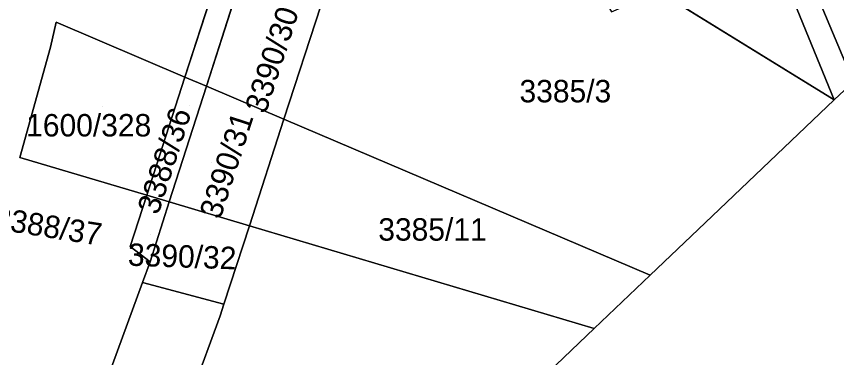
# Model space of a CAD drawing. Extents: x -262715 to -259381, y -1237238 to -1231182.
# Drawn here: x -261658.5 to -261585.3, y -1236858.1 to -1236827.7 of the extents above; entities that cross this region are included whole.
import ezdxf

# ---------------------------------------------------------------- set-up
doc = ezdxf.new("R2010")
doc.units = 0
for name, color, linetype in [('body_kn', 7, 'Continuous'), ('katuz_linie', 7, 'Continuous'), ('kladpar_druhypozemkov', 7, 'Continuous'), ('kladpar_hranice', 7, 'Continuous'), ('kladpar_parcelnecisla', 7, 'Continuous'), ('kladpar_plochy', 7, 'Continuous'), ('kladpar_sipky', 7, 'Continuous'), ('zuob_linie', 7, 'Continuous'), ('zuob_plochy', 7, 'Continuous')]:
    doc.layers.add(name, color=color, linetype=linetype)

msp = doc.modelspace()

# ---------------------------------------------------------------- linework, layer by layer
at = {"layer": 'body_kn'}
for p, q in [((-261654.96, -1236828.19), (-261654.96, -1236828.19)), ((-261655.46, -1236830.41), (-261655.46, -1236830.41)), ((-261643.48, -1236833.08), (-261643.48, -1236833.08)), ((-261643.48, -1236833.08), (-261643.48, -1236833.08)), ((-261641.56, -1236833.9), (-261641.56, -1236833.9)), ((-261641.56, -1236833.9), (-261641.56, -1236833.9)), ((-261585.57, -1236835.12), (-261585.57, -1236835.12)), ((-261585.57, -1236835.12), (-261585.57, -1236835.12)), ((-261634.65, -1236836.85), (-261634.65, -1236836.85)), ((-261634.65, -1236836.85), (-261634.65, -1236836.85)), ((-261658.19, -1236840.26), (-261658.19, -1236840.26)), ((-261646.89, -1236843.62), (-261646.89, -1236843.62)), ((-261646.89, -1236843.62), (-261646.89, -1236843.62)), ((-261644.87, -1236844.22), (-261644.87, -1236844.22)), ((-261644.87, -1236844.22), (-261644.87, -1236844.22)), ((-261597.07, -1236846.07), (-261597.07, -1236846.07)), ((-261637.73, -1236846.34), (-261637.73, -1236846.34)), ((-261648.37, -1236848.2), (-261648.37, -1236848.2)), ((-261646.58, -1236849.55), (-261646.58, -1236849.55)), ((-261601.99, -1236850.76), (-261601.99, -1236850.76)), ((-261601.99, -1236850.76), (-261601.99, -1236850.76)), ((-261647.26, -1236851.41), (-261647.26, -1236851.41)), ((-261647.26, -1236851.41), (-261647.26, -1236851.41)), ((-261640.01, -1236853.34), (-261640.01, -1236853.34)), ((-261640.01, -1236853.34), (-261640.01, -1236853.34)), ((-261640.34, -1236854.37), (-261640.34, -1236854.37)), ((-261606.96, -1236855.49), (-261606.96, -1236855.49)), ((-261606.96, -1236855.49), (-261606.96, -1236855.49))]:
    msp.add_line(p, q, dxfattribs=at)
at = {"layer": 'katuz_linie'}
msp.add_lwpolyline([(-261519.57, -1236772.19), (-261530.9, -1236783.26), (-261534.18, -1236786.46), (-261537.7, -1236789.9), (-261543.94, -1236796), (-261548.23, -1236800.2), (-261551.18, -1236802.98), (-261557.5, -1236808.93), (-261560.34, -1236811.61), (-261565.15, -1236816.09), (-261568.61, -1236819.31), (-261569.28, -1236819.94), (-261573.05, -1236823.45), (-261576.46, -1236826.63), (-261578.63, -1236828.65), (-261585.57, -1236835.12), (-261597.07, -1236846.07), (-261601.99, -1236850.76), (-261606.96, -1236855.49), (-261612.43, -1236860.7)], dxfattribs=at)
at = {"layer": 'kladpar_druhypozemkov'}
for p, q in [((-261636.74, -1236830.21), (-261636.74, -1236830.21)), ((-261608.3, -1236833.42), (-261608.3, -1236833.42)), ((-261650.84, -1236835.7), (-261650.84, -1236835.7)), ((-261643.08, -1236835.64), (-261643.08, -1236835.64)), ((-261641.14, -1236840.66), (-261641.14, -1236840.66)), ((-261621.97, -1236845.44), (-261621.97, -1236845.44)), ((-261646.56, -1236847.08), (-261646.56, -1236847.08)), ((-261642.9, -1236848.22), (-261642.9, -1236848.22))]:
    msp.add_line(p, q, dxfattribs=at)
at = {"layer": 'kladpar_hranice'}
for p, q in [((-261639.89, -1236821.99), (-261643.48, -1236833.08)), ((-261643.48, -1236833.08), (-261639.89, -1236821.99)), ((-261641.56, -1236833.9), (-261638.05, -1236822.96)), ((-261585.57, -1236835.12), (-261603.13, -1236824.27)), ((-261603.13, -1236824.27), (-261585.57, -1236835.12)), ((-261631.36, -1236826.73), (-261634.65, -1236836.85)), ((-261643.48, -1236833.08), (-261646.89, -1236843.62)), ((-261646.89, -1236843.62), (-261643.48, -1236833.08)), ((-261641.56, -1236833.9), (-261643.48, -1236833.08)), ((-261643.48, -1236833.08), (-261641.56, -1236833.9)), ((-261644.87, -1236844.22), (-261641.56, -1236833.9)), ((-261641.56, -1236833.9), (-261644.87, -1236844.22)), ((-261634.65, -1236836.85), (-261641.56, -1236833.9)), ((-261641.56, -1236833.9), (-261634.65, -1236836.85)), ((-261634.65, -1236836.85), (-261637.73, -1236846.34)), ((-261637.73, -1236846.34), (-261634.65, -1236836.85)), ((-261634.65, -1236836.85), (-261601.99, -1236850.76)), ((-261601.99, -1236850.76), (-261634.65, -1236836.85)), ((-261644.87, -1236844.22), (-261646.89, -1236843.62)), ((-261646.89, -1236843.62), (-261644.87, -1236844.22)), ((-261644.87, -1236844.22), (-261637.73, -1236846.34)), ((-261637.73, -1236846.34), (-261644.87, -1236844.22)), ((-261637.73, -1236846.34), (-261640.01, -1236853.34)), ((-261637.73, -1236846.34), (-261606.96, -1236855.49)), ((-261606.96, -1236855.49), (-261637.73, -1236846.34)), ((-261601.99, -1236850.76), (-261606.96, -1236855.49)), ((-261659.53, -1236884.95), (-261647.26, -1236851.41)), ((-261640.01, -1236853.34), (-261647.26, -1236851.41)), ((-261647.26, -1236851.41), (-261640.01, -1236853.34))]:
    msp.add_line(p, q, dxfattribs=at)
for points in [[(-261633.16, -1236807.33), (-261636.05, -1236816.73), (-261638.05, -1236822.96), (-261641.56, -1236833.9)], [(-261600.17, -1236808.28), (-261597.05, -1236816.7), (-261593.99, -1236814.55), (-261585.57, -1236835.12)], [(-261592.7, -1236812.45), (-261584.61, -1236831.7), (-261579.12, -1236826.57), (-261578.63, -1236828.65), (-261585.57, -1236835.12), (-261593.99, -1236814.55), (-261595.6, -1236810.84)], [(-261634.65, -1236836.85), (-261631.36, -1236826.73), (-261629.5, -1236820.99), (-261627.95, -1236817.83), (-261626.62, -1236818.26), (-261624.66, -1236812.12)], [(-261580.87, -1236819.08), (-261579.12, -1236826.57), (-261584.61, -1236831.7), (-261592.7, -1236812.45)], [(-261643.48, -1236833.08), (-261654.96, -1236828.19), (-261655.46, -1236830.41), (-261658.19, -1236840.26), (-261646.89, -1236843.62)], [(-261646.89, -1236843.62), (-261658.19, -1236840.26), (-261655.46, -1236830.41), (-261654.96, -1236828.19), (-261643.48, -1236833.08)], [(-261585.57, -1236835.12), (-261597.07, -1236846.07), (-261601.99, -1236850.76)], [(-261646.89, -1236843.62), (-261648.37, -1236848.2), (-261646.58, -1236849.55), (-261647.26, -1236851.41), (-261659.53, -1236884.95)], [(-261644.87, -1236844.22), (-261646.58, -1236849.55), (-261648.37, -1236848.2), (-261646.89, -1236843.62)], [(-261647.26, -1236851.41), (-261646.58, -1236849.55), (-261644.87, -1236844.22)], [(-261606.96, -1236855.49), (-261612.43, -1236860.7), (-261621.08, -1236868.93), (-261639.25, -1236887.03), (-261645.99, -1236894.34), (-261647.47, -1236895.94), (-261648.77, -1236897.35), (-261660.84, -1236910.44), (-261661.54, -1236909.95), (-261654.21, -1236892.08), (-261653.91, -1236891.35), (-261653.48, -1236890.17), (-261652.66, -1236887.95), (-261640.34, -1236854.37), (-261640.01, -1236853.34), (-261637.73, -1236846.34)], [(-261640.01, -1236853.34), (-261640.34, -1236854.37), (-261652.66, -1236887.95)]]:
    msp.add_lwpolyline(points, dxfattribs=at)
at = {"layer": 'kladpar_plochy'}
msp.add_lwpolyline([(-261694.88, -1236862.55), (-261696.83, -1236851.75), (-261699.75, -1236842.76), (-261702.8, -1236836.71), (-261704.2, -1236832.13), (-261710.11, -1236819.42), (-261709.27, -1236816.87), (-261722.96, -1236791.79), (-261703.94, -1236813.25), (-261696.58, -1236821.56), (-261687.91, -1236831.35), (-261674.22, -1236802.56), (-261639.89, -1236821.99), (-261643.48, -1236833.08), (-261654.96, -1236828.19), (-261655.46, -1236830.41), (-261658.19, -1236840.26), (-261646.89, -1236843.62), (-261648.37, -1236848.2), (-261646.58, -1236849.55), (-261647.26, -1236851.41), (-261659.53, -1236884.95)], dxfattribs=at)
for points in [[(-261639.89, -1236821.99), (-261638.01, -1236816.18), (-261634.96, -1236806.19), (-261633.16, -1236807.33), (-261636.05, -1236816.73), (-261638.05, -1236822.96), (-261641.56, -1236833.9), (-261643.48, -1236833.08)], [(-261603.13, -1236824.27), (-261603.75, -1236822.86), (-261600.31, -1236811.47), (-261601.58, -1236807.49), (-261600.17, -1236808.28), (-261597.05, -1236816.7), (-261593.99, -1236814.55), (-261585.57, -1236835.12)], [(-261595.6, -1236810.84), (-261592.7, -1236812.45), (-261584.61, -1236831.7), (-261579.12, -1236826.57), (-261578.63, -1236828.65), (-261585.57, -1236835.12), (-261593.99, -1236814.55)], [(-261634.65, -1236836.85), (-261631.36, -1236826.73), (-261629.5, -1236820.99), (-261627.95, -1236817.83), (-261626.62, -1236818.26), (-261624.66, -1236812.12), (-261624.08, -1236812.45), (-261624.98, -1236815.83), (-261608.88, -1236821.44), (-261605.42, -1236827.27), (-261602.4, -1236825.92), (-261603.13, -1236824.27), (-261585.57, -1236835.12), (-261597.07, -1236846.07), (-261601.99, -1236850.76)], [(-261592.7, -1236812.45), (-261580.87, -1236819.08), (-261579.12, -1236826.57), (-261584.61, -1236831.7)], [(-261638.05, -1236822.96), (-261631.36, -1236826.73), (-261634.65, -1236836.85), (-261641.56, -1236833.9)], [(-261643.48, -1236833.08), (-261646.89, -1236843.62), (-261658.19, -1236840.26), (-261655.46, -1236830.41), (-261654.96, -1236828.19)], [(-261643.48, -1236833.08), (-261641.56, -1236833.9), (-261644.87, -1236844.22), (-261646.89, -1236843.62)], [(-261641.56, -1236833.9), (-261634.65, -1236836.85), (-261637.73, -1236846.34), (-261644.87, -1236844.22)], [(-261634.65, -1236836.85), (-261601.99, -1236850.76), (-261606.96, -1236855.49), (-261637.73, -1236846.34)], [(-261646.89, -1236843.62), (-261644.87, -1236844.22), (-261646.58, -1236849.55), (-261648.37, -1236848.2)], [(-261644.87, -1236844.22), (-261637.73, -1236846.34), (-261640.01, -1236853.34), (-261647.26, -1236851.41), (-261646.58, -1236849.55)], [(-261606.96, -1236855.49), (-261612.43, -1236860.7), (-261621.08, -1236868.93), (-261639.25, -1236887.03), (-261645.99, -1236894.34), (-261647.47, -1236895.94), (-261648.77, -1236897.35), (-261660.84, -1236910.44), (-261661.54, -1236909.95), (-261654.21, -1236892.08), (-261653.91, -1236891.35), (-261653.48, -1236890.17), (-261652.66, -1236887.95), (-261640.34, -1236854.37), (-261640.01, -1236853.34), (-261637.73, -1236846.34)], [(-261647.26, -1236851.41), (-261640.01, -1236853.34), (-261640.34, -1236854.37), (-261652.66, -1236887.95), (-261655.78, -1236884.97), (-261659.53, -1236884.95)]]:
    msp.add_lwpolyline(points, close=True, dxfattribs=at)
at = {"layer": 'kladpar_sipky'}
msp.add_line((-261647.5, -1236847.64), (-261647.5, -1236847.64), dxfattribs=at)
at = {"layer": 'zuob_linie'}
msp.add_lwpolyline([(-261519.57, -1236772.19), (-261530.9, -1236783.26), (-261534.18, -1236786.46), (-261537.7, -1236789.9), (-261543.94, -1236796), (-261548.23, -1236800.2), (-261551.18, -1236802.98), (-261557.5, -1236808.93), (-261560.34, -1236811.61), (-261565.15, -1236816.09), (-261568.61, -1236819.31), (-261569.28, -1236819.94), (-261573.05, -1236823.45), (-261576.46, -1236826.63), (-261578.63, -1236828.65), (-261585.57, -1236835.12), (-261597.07, -1236846.07), (-261601.99, -1236850.76), (-261606.96, -1236855.49), (-261612.43, -1236860.7)], dxfattribs=at)
at = {"layer": 'zuob_plochy'}
msp.add_lwpolyline([(-261519.57, -1236772.19), (-261530.9, -1236783.26), (-261534.18, -1236786.46), (-261537.7, -1236789.9), (-261543.94, -1236796), (-261548.23, -1236800.2), (-261551.18, -1236802.98), (-261557.5, -1236808.93), (-261560.34, -1236811.61), (-261565.15, -1236816.09), (-261568.61, -1236819.31), (-261569.28, -1236819.94), (-261573.05, -1236823.45), (-261576.46, -1236826.63), (-261578.63, -1236828.65), (-261585.57, -1236835.12), (-261597.07, -1236846.07), (-261601.99, -1236850.76), (-261606.96, -1236855.49), (-261612.43, -1236860.7)], dxfattribs=at)

# ---------------------------------------------------------------- texts
at = {"layer": 'kladpar_parcelnecisla'}
for s, rotation, p in [('3390/30', 72, (-261636.273, -1236836.435)), ('3388/36', 72, (-261645.863, -1236845.445)), ('3390/31', 72, (-261640.326, -1236845.846)), ('3388/37', 351, (-261660.617, -1236846.612)), ('3390/32', 358, (-261648.587, -1236849.897))]:
    msp.add_text(s, height=2, rotation=rotation, dxfattribs=at).set_placement(p)
for s, p in [('3385/3', (-261613.634, -1236835.34)), ('1600/328', (-261657.638, -1236838.38)), ('3385/11', (-261626.233, -1236847.67))]:
    msp.add_text(s, height=2, dxfattribs=at).set_placement(p)

doc.saveas('drawing.dxf')
